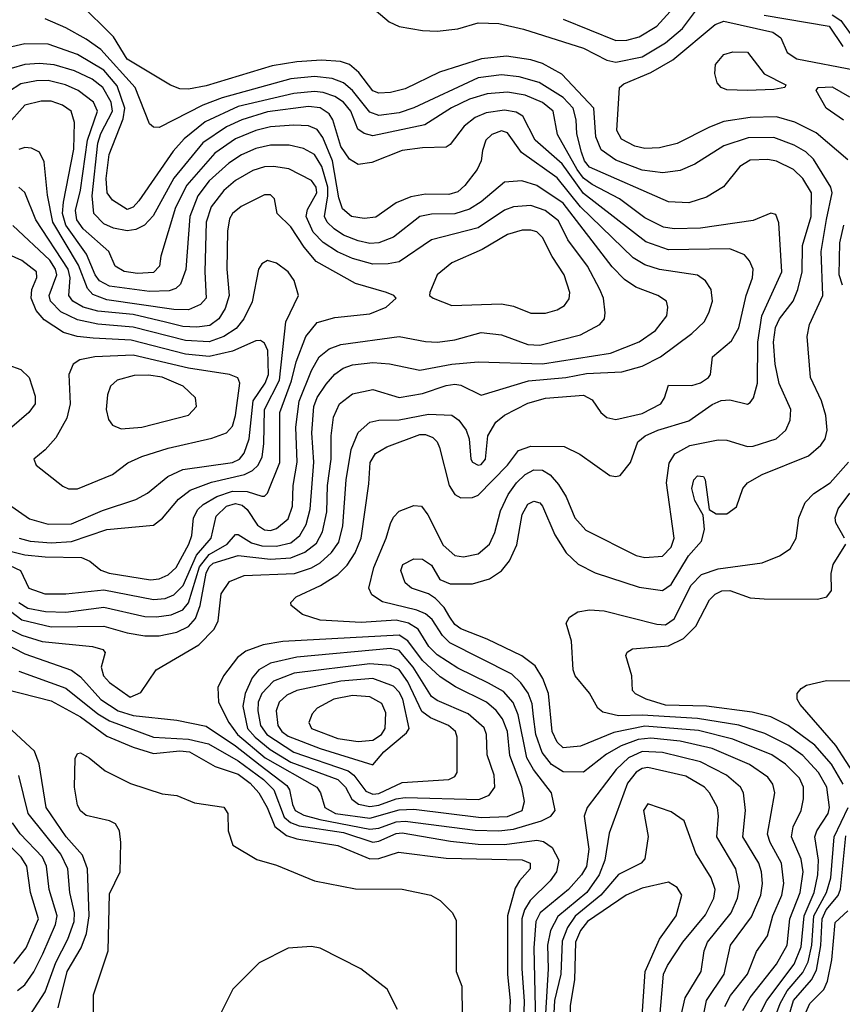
# Model space of a CAD drawing. Extents: x 997028 to 1115134, y 536408 to 618974.
# Tile 349 of 473: x 1048028 to 1050839, y 592702 to 596067. Entities that reach past the tile are written whole.
import ezdxf

# ---------------------------------------------------------------- set-up
doc = ezdxf.new("R2010")
doc.units = 0

msp = doc.modelspace()

# ---------------------------------------------------------------- linework, layer by layer
at = {"layer": '0CON10XD'}
for points in [[(1050499, 592681), (1050524.1, 592725.9), (1050615, 592839.3), (1050651.2, 592905), (1050659.6, 592995), (1050695.4, 593085), (1050705.7, 593155), (1050698.8, 593198.8), (1050665.6, 593275), (1050671.6, 593308.4), (1050699.2, 593365), (1050707, 593405), (1050707, 593445), (1050693.3, 593475), (1050645, 593523), (1050599.1, 593555), (1050465, 593608.3), (1050347.8, 593637.8), (1050165, 593652.4), (1050058.9, 593631.1), (1049945, 593584.3), (1049885, 593578.6), (1049865, 593598.4), (1049847.7, 593635), (1049835.2, 593765), (1049816.3, 593816.3), (1049789.1, 593859.1), (1049743.7, 593893.7), (1049625, 593950.4), (1049535, 593985.2), (1049515, 594000.5), (1049498.5, 594025), (1049478.2, 594058.2), (1049449.3, 594089.3), (1049424.8, 594104.8), (1049367.1, 594125), (1049345, 594142.9), (1049330.4, 594185), (1049337.8, 594205), (1049375, 594224.7), (1049405, 594224.2), (1049435, 594202.9), (1049464.3, 594154.3), (1049499, 594139), (1049575, 594139.3), (1049633.4, 594156.6), (1049675, 594183.9), (1049702.3, 594217.7), (1049727.4, 594272.6), (1049745, 594376.5), (1049765, 594411.1), (1049785, 594422.2), (1049805, 594416.6), (1049815.2, 594405), (1049856.6, 594306.6), (1049895.2, 594245.2), (1049936.2, 594206.2), (1049995, 594176.7), (1050145, 594127.7), (1050225, 594116.4), (1050255, 594137.5), (1050314, 594235), (1050358, 594285), (1050368.5, 594325), (1050364.1, 594374.1), (1050335, 594423.8), (1050324.7, 594465), (1050332.2, 594495), (1050345, 594508), (1050365, 594506.7), (1050370.8, 594495), (1050383.8, 594393.8), (1050408.8, 594378.8), (1050445, 594378.6), (1050477.6, 594402.4), (1050498.9, 594465), (1050515.4, 594484.6), (1050565, 594513.2), (1050723.4, 594576.6), (1050766.5, 594613.5), (1050781.1, 594635), (1050787.6, 594665), (1050783.1, 594715), (1050768.1, 594765), (1050730.5, 594845), (1050719.1, 594985), (1050727.1, 595025), (1050772.7, 595125), (1050767.5, 595275), (1050785.6, 595384.4), (1050805.3, 595475), (1050800.2, 595495), (1050741, 595591), (1050715, 595615.7), (1050675, 595638.7), (1050605, 595664.4), (1050517.1, 595662.9), (1050435, 595635.7), (1050335, 595572.9), (1050285, 595551.6), (1050226.5, 595543.5), (1050155, 595552.8), (1050065, 595587), (1050015, 595621.9), (1049997.1, 595667.1), (1049990.2, 595765), (1049880.8, 595880.8), (1049815, 595917.4), (1049775, 595930.2), (1049692, 595942), (1049606.7, 595933.3), (1049462.1, 595887.9), (1049345, 595831.1), (1049295, 595818.4), (1049255, 595816.1), (1049235, 595824.3), (1049187.2, 595887.2), (1049155, 595913.5), (1049123.9, 595923.9), (1049059, 595929), (1048975, 595923.5), (1048890.8, 595909.2), (1048665, 595841.2), (1048605, 595829.5), (1048575, 595831.4), (1048542.9, 595842.9), (1048395, 595932.8), (1048348.7, 596008.7), (1048230.9, 596125)], [(1049225, 596115.4), (1049290.3, 596060.3), (1049325, 596044.1), (1049405, 596029.7), (1049455, 596027.6), (1049525, 596036.4), (1049595, 596056.9), (1049665.8, 596054.2), (1049750, 596035), (1049955, 595970.2), (1050035, 595928.3), (1050065, 595922.2), (1050155, 595940.2), (1050235, 595987.9), (1050293, 596037), (1050351.6, 596115)], [(1049885, 596068.5), (1050065, 595995.9), (1050102.9, 595997.1), (1050145, 596008.3), (1050205.3, 596045), (1050250.9, 596095)], [(1050805, 596084.3), (1050834.2, 596064.2), (1050871.9, 596011.9)], [(1050609.9, 594890.1), (1050604.5, 594965), (1050611.1, 595015), (1050624.3, 595045), (1050671, 595105), (1050687.7, 595145), (1050702.4, 595205), (1050703.4, 595295), (1050732.8, 595395), (1050734.4, 595475), (1050705, 595524.1), (1050672.9, 595555), (1050615, 595583.9), (1050585, 595589.6), (1050525, 595587.1), (1050488.7, 595565), (1050433.8, 595496.2), (1050375, 595460.7), (1050315, 595441.6), (1050245, 595445.3), (1049975, 595563.2), (1049958.8, 595585), (1049948.1, 595615), (1049932.5, 595677.5), (1049929.5, 595725), (1049919.5, 595765), (1049885, 595801.1), (1049802.8, 595852.8), (1049735, 595872.4), (1049675, 595878.2), (1049595, 595868.3), (1049374.6, 595765.4), (1049325, 595748.3), (1049255, 595739.2), (1049225, 595751.2), (1049165, 595825.6), (1049135, 595851.8), (1049096.3, 595866.3), (1049035, 595873.4), (1048955, 595864.9), (1048720.1, 595799.9), (1048653.3, 595775), (1048505, 595699.2), (1048485, 595699.4), (1048471.8, 595711.8), (1048422.7, 595835), (1048305, 595965.6), (1048255, 596001.1), (1048185, 596039.1), (1048115, 596070)], [(1050858.2, 595588.2), (1050750.4, 595680.4), (1050676.9, 595716.9), (1050615, 595735.2), (1050525, 595733.1), (1050435, 595718.7), (1050385, 595700.4), (1050275, 595644.3), (1050215, 595629.3), (1050165, 595626.5), (1050130, 595635), (1050085, 595659.3), (1050068.8, 595688.8), (1050077.5, 595835), (1050092.6, 595847.4), (1050185, 595887), (1050259.7, 595930.3), (1050405, 596051.2), (1050435, 596061.6), (1050601.9, 596025), (1050629.4, 596005), (1050651.1, 595955), (1050683.6, 595933.6), (1050885.2, 595894.8)], [(1050572.1, 596082.1), (1050795, 596045.4), (1050841.7, 595975)], [(1047896.3, 593976.3), (1048045, 593900.5), (1048205, 593844.8), (1048235, 593821.3), (1048305, 593744.5), (1048364.8, 593705), (1048415, 593688.9), (1048565, 593673.5), (1048665, 593653.1), (1048765, 593586), (1048849.4, 593519.4), (1048940.5, 593450.5), (1048950.2, 593435), (1048959.8, 593385), (1048969.6, 593365), (1048998.8, 593348.8), (1049053.7, 593333.7), (1049225, 593301.3), (1049255, 593304.5), (1049315, 593326.2), (1049345, 593328.9), (1049585, 593297.3), (1049665, 593294.9), (1049715, 593300.8), (1049811, 593329), (1049843.2, 593345), (1049857.8, 593365), (1049845.8, 593425), (1049784.1, 593505), (1049761.4, 593545), (1049731.2, 593691.2), (1049714.2, 593734.2), (1049681.9, 593771.9), (1049630.4, 593800.4), (1049525, 593851.5), (1049455, 593896.9), (1049425.9, 593925), (1049389.8, 593985), (1049356.8, 594005), (1049314.9, 594015.1), (1049195, 594007), (1049054.8, 594014.8), (1048994, 594035), (1048955.8, 594065), (1048954, 594075), (1048972.5, 594095), (1049056.4, 594133.6), (1049115, 594170.7), (1049147, 594203), (1049174.6, 594245.4), (1049194.4, 594295), (1049221.5, 594481.5), (1049225.6, 594554.4), (1049243.4, 594585), (1049282.8, 594607.2), (1049395, 594649.2), (1049415, 594649.4), (1049439.9, 594639.9), (1049454.8, 594624.8), (1049463, 594605), (1049495.2, 594475.2), (1049515, 594444.5), (1049535, 594433.8), (1049575, 594434.5), (1049595, 594441.8), (1049695.2, 594545), (1049732.9, 594595), (1049775, 594610.2), (1049888.8, 594608.8), (1049942.2, 594582.2), (1050045, 594510), (1050065, 594505.7), (1050080.3, 594509.7), (1050115, 594554), (1050140, 594625), (1050165.6, 594645), (1050209.4, 594665), (1050315, 594696.3), (1050395, 594752.5), (1050425, 594766.1), (1050455, 594768.6), (1050515, 594753.8), (1050525, 594758.5), (1050536.3, 594775), (1050549, 594825), (1050550.4, 594965), (1050564.3, 595055), (1050633, 595205), (1050622.5, 595372.5), (1050611.7, 595401.7), (1050595, 595406), (1050535, 595380.4), (1050355, 595354.5), (1050265, 595352.7), (1050228.6, 595358.6), (1050165, 595390.6), (1050078.1, 595455), (1049985, 595503.6), (1049955, 595525.6), (1049932.7, 595555), (1049866.5, 595675), (1049850.8, 595755), (1049815, 595784.5), (1049755, 595809.7), (1049695, 595820), (1049625, 595814.2), (1049565, 595795.2), (1049504.2, 595765.8), (1049412.7, 595707.3), (1049235, 595670.6), (1049205, 595678.1), (1049183.2, 595693.2), (1049159.5, 595755), (1049135, 595785.8), (1049105, 595804.8), (1049065, 595817.8), (1049035, 595822.2), (1048965, 595815.4), (1048775, 595770.5), (1048662, 595718), (1048589.8, 595660.2), (1048552.1, 595617.9), (1048435, 595448.4), (1048415, 595426.6), (1048395, 595418.2), (1048345, 595450.9), (1048327, 595475), (1048323.3, 595525), (1048333.6, 595606.4), (1048381.6, 595728.4), (1048387.4, 595765), (1048361.4, 595841.4), (1048315, 595894.6), (1048225, 595948.1), (1048125, 595983), (1048044.8, 595985.2), (1047915.3, 595955.3)], [(1050515, 595824.7), (1050445, 595827.9), (1050425.4, 595835.4), (1050411.4, 595851.4), (1050403.6, 595883.6), (1050405.5, 595914.5), (1050435, 595948.5), (1050465, 595956.9), (1050515, 595956.7), (1050572, 595882), (1050646.7, 595845), (1050642.5, 595835), (1050605, 595828.2), (1050515, 595824.7)], [(1048555, 595525.7), (1048483.4, 595396.6), (1048454, 595365), (1048425, 595350.7), (1048395, 595345.7), (1048348.9, 595355), (1048315, 595369.3), (1048281.5, 595405), (1048275.1, 595465), (1048295, 595645.4), (1048305, 595678.1), (1048345.3, 595755), (1048339.8, 595785), (1048312, 595835), (1048275, 595863.6), (1048215, 595892.6), (1048145, 595912.9), (1048095, 595917.9), (1048045, 595914.3), (1047999.1, 595900.9)], [(1047996.2, 594046.2), (1048035, 594016.5), (1048135, 593991.9), (1048315, 593995.2), (1048395, 593971.7), (1048455, 593962.2), (1048505, 593962.2), (1048565, 593974.5), (1048605, 593993), (1048628.7, 594021.3), (1048644.4, 594065.6), (1048665, 594175.3), (1048675, 594197.9), (1048689.5, 594210.5), (1048775, 594235.9), (1048885, 594223.6), (1048955, 594228), (1049002.8, 594247.2), (1049042.2, 594277.8), (1049063, 594317), (1049077.8, 594385), (1049080.3, 594475), (1049091.8, 594565), (1049092, 594645), (1049100.6, 594709.4), (1049120.9, 594755), (1049165, 594788.8), (1049235, 594803.5), (1049325, 594776.2), (1049405, 594790), (1049485, 594817.5), (1049515, 594821.9), (1049535, 594818.2), (1049605, 594783.9), (1049767.1, 594832.9), (1049895, 594843.9), (1049965, 594858.2), (1050086.4, 594863.6), (1050155, 594883.2), (1050218.2, 594915), (1050325.2, 594994.8), (1050366.8, 595035), (1050383.4, 595065), (1050395.3, 595105), (1050390.7, 595145), (1050371.8, 595175), (1050344.3, 595194.3), (1050215, 595213.7), (1050165, 595229.8), (1050125, 595253.9), (1049945, 595427.6), (1049865, 595526.9), (1049743.2, 595613.2), (1049695, 595680), (1049675, 595687.2), (1049641.8, 595675), (1049620.8, 595655), (1049609.7, 595620.3), (1049604.7, 595585), (1049591.7, 595555), (1049549.6, 595500.4), (1049525, 595479.3), (1049495, 595469.8), (1049415, 595471.1), (1049365, 595461.7), (1049315, 595441.2), (1049245, 595392.7), (1049205, 595387.5), (1049161.5, 595395), (1049131.1, 595421.1), (1049118.6, 595458.6), (1049096.8, 595585), (1049064.3, 595664.3), (1049045, 595692.3), (1049015, 595704.1), (1048965, 595706.7), (1048885, 595700.5), (1048835, 595688.5), (1048765, 595660), (1048695, 595611.2), (1048598.6, 595501.4), (1048560.4, 595425), (1048510.5, 595259.5), (1048505.2, 595224.8), (1048485, 595203.7), (1048430.4, 595199.6), (1048385, 595206.1), (1048354, 595225), (1048332.7, 595275), (1048245, 595352.8), (1048223.1, 595383.1), (1048218.6, 595415), (1048235.1, 595484.9), (1048259.8, 595655), (1048293.1, 595755), (1048279.8, 595785), (1048227.2, 595825), (1048184.1, 595844.1), (1048125, 595859.1), (1048085, 595858.6), (1048032, 595848), (1047989.8, 595820.2)], [(1050843.9, 595723.9), (1050784.4, 595765), (1050750, 595825), (1050756.7, 595835), (1050805, 595837.5), (1050863.9, 595803.9)], [(1048024.6, 594075), (1048055, 594055.8), (1048115.7, 594044.3), (1048185, 594042.6), (1048315, 594059.7), (1048455, 594028), (1048495, 594026.1), (1048545, 594033.2), (1048585, 594050.9), (1048605, 594074.3), (1048642.4, 594197.6), (1048675, 594239.4), (1048736.5, 594275), (1048765, 594307.5), (1048775, 594308.1), (1048819.6, 594279.6), (1048855, 594268.8), (1048905, 594268.5), (1048955, 594279.8), (1048985.3, 594304.7), (1049007.4, 594342.6), (1049020.3, 594395), (1049032.6, 594555), (1049026.3, 594655), (1049032.8, 594745), (1049045, 594775.9), (1049075, 594821.2), (1049105, 594855.8), (1049133.7, 594876.3), (1049165, 594887.6), (1049235, 594895.2), (1049291.4, 594891.4), (1049395, 594870), (1049505, 594889.8), (1049595, 594898.1), (1049815, 594891.3), (1050047.5, 594927.5), (1050145, 594965.8), (1050201.2, 595005), (1050239.6, 595055), (1050243.5, 595085), (1050238.1, 595105), (1050208.6, 595125), (1050133.5, 595153.5), (1050095, 595179.7), (1050052.7, 595222.7), (1049885, 595440), (1049795, 595500.4), (1049743.8, 595516.2), (1049685, 595512.5), (1049605, 595444.8), (1049565, 595420), (1049515, 595403.5), (1049435, 595403), (1049395.6, 595395), (1049305.5, 595324.5), (1049255, 595304.4), (1049225, 595302.2), (1049185, 595311.1), (1049135, 595331), (1049102.1, 595352.1), (1049078.8, 595375), (1049069.3, 595395), (1049081.3, 595465), (1049080.4, 595495), (1049059.9, 595565), (1049035, 595606.8), (1048997.4, 595627.4), (1048948.9, 595638.9), (1048885, 595638.8), (1048835, 595627.2), (1048785.9, 595605), (1048743.1, 595576.9), (1048675, 595516), (1048637, 595465), (1048609.4, 595395), (1048596.1, 595213.9), (1048576.9, 595163.1), (1048561, 595149), (1048539, 595141), (1048471.2, 595138.8), (1048335, 595156.1), (1048300, 595175), (1048285.4, 595195), (1048256.4, 595266.4), (1048185.4, 595365.4), (1048173.5, 595405), (1048176.9, 595443.1), (1048212.2, 595625), (1048215.5, 595715.5), (1048203.2, 595755), (1048174.5, 595775), (1048135, 595789), (1048100.7, 595789.3), (1048045, 595774.8), (1047982.7, 595705)], [(1047965, 593997.6), (1048035, 593963.5), (1048105, 593942.7), (1048276.7, 593925), (1048312, 593915), (1048319.4, 593905), (1048306.6, 593855), (1048314.2, 593825), (1048335, 593802.2), (1048405, 593752.5), (1048442, 593768), (1048494, 593846), (1048639.6, 593930.4), (1048692.5, 593985), (1048706.6, 594013.4), (1048716.5, 594105), (1048745, 594147.3), (1048795, 594167.5), (1048966.9, 594175), (1049025, 594193.8), (1049055, 594210.6), (1049093.6, 594246.4), (1049118.3, 594281.7), (1049132.3, 594337.7), (1049143.8, 594495), (1049161.2, 594598.8), (1049185, 594656.4), (1049225, 594691.4), (1049255, 594699.1), (1049325, 594699.3), (1049425, 594719.7), (1049505.2, 594715.2), (1049529.2, 594699.2), (1049554.1, 594665), (1049564.2, 594635), (1049569.4, 594565), (1049575.4, 594555), (1049595, 594545.3), (1049605, 594547.5), (1049620, 594565), (1049627.7, 594645), (1049655, 594692), (1049685, 594716.2), (1049765, 594757.1), (1049825, 594773.3), (1049955, 594783.9), (1049985, 594768), (1050014.1, 594725), (1050035, 594707.4), (1050065, 594701.2), (1050155, 594721.2), (1050219.1, 594755), (1050231.8, 594775), (1050245, 594818), (1050325, 594816.8), (1050355, 594826.1), (1050382.5, 594845), (1050388.5, 594855), (1050395.6, 594915), (1050460.2, 594969.8), (1050486.1, 595013.9), (1050510.3, 595125), (1050532.5, 595185), (1050534.7, 595214.7), (1050522.6, 595242.6), (1050505, 595263.3), (1050455, 595284.1), (1050245, 595281.1), (1050167.9, 595307.9), (1049955, 595473.5), (1049882.1, 595575), (1049789.2, 595655), (1049747.5, 595737.5), (1049725, 595751), (1049685, 595757.8), (1049621.7, 595748.3), (1049585, 595733.1), (1049547.1, 595702.9), (1049499.1, 595640.9), (1049485, 595631.1), (1049405, 595629.8), (1049335, 595620.7), (1049230.9, 595579.1), (1049185, 595572.7), (1049155, 595590.7), (1049125, 595633.6), (1049097.7, 595725), (1049085.7, 595745), (1049055, 595765.4), (1049015, 595770.3), (1048875, 595751.9), (1048786.8, 595725), (1048735, 595701.4), (1048654, 595646), (1048555, 595525.7)], [(1047975, 594211.2), (1048030, 594185), (1048059.4, 594125), (1048113.8, 594105), (1048185, 594104.8), (1048315, 594119), (1048485, 594085.5), (1048525, 594089.8), (1048555, 594101.9), (1048586.8, 594133.2), (1048632.2, 594237.8), (1048682.2, 594295), (1048699.2, 594370.8), (1048734.4, 594405), (1048765, 594414.4), (1048787.7, 594407.7), (1048805, 594393.3), (1048840, 594340), (1048865, 594323.9), (1048885, 594322), (1048905, 594328.3), (1048945, 594362), (1048960.2, 594405), (1048962.8, 594475), (1048975.7, 594555), (1048971.2, 594675), (1048983.3, 594763.3), (1049025, 594868.5), (1049050.8, 594915), (1049085, 594942.3), (1049125, 594957.3), (1049325, 594984.8), (1049415, 594967.1), (1049455.4, 594965.4), (1049515, 594973.1), (1049605, 594998.2), (1049675, 594990), (1049765, 594957.4), (1049805, 594954.4), (1049945, 594990.5), (1050011.1, 595025), (1050026.4, 595045), (1050029.2, 595065), (1050023.7, 595115), (1050011.1, 595145), (1049968.3, 595225), (1049901.3, 595315), (1049869.3, 595379.3), (1049823.3, 595415), (1049775, 595432.6), (1049715, 595428), (1049685, 595415.7), (1049595, 595356.2), (1049435.5, 595314.5), (1049325, 595239.8), (1049287.7, 595232.3), (1049235, 595232.2), (1049165, 595251), (1049113.6, 595273.6), (1049065, 595306.3), (1049030.8, 595340.8), (1049007.2, 595395), (1049011.2, 595418.8), (1049042.8, 595475), (1049040.6, 595495), (1049025, 595517.6), (1048947.5, 595557.5), (1048895, 595566), (1048865, 595564), (1048825, 595552), (1048765, 595517.6), (1048725, 595483.3), (1048682.6, 595427.4), (1048664.9, 595375), (1048661, 595205), (1048665.2, 595115), (1048645.7, 595094.3), (1048605, 595076.2), (1048555, 595076.5), (1048325, 595109.7), (1048278, 595128), (1048259.1, 595149.1), (1048228.3, 595228.3), (1048141.3, 595375), (1048122.2, 595467.8), (1048111.5, 595581.5), (1048095, 595614.2), (1048068.6, 595628.6), (1048045, 595630), (1048025, 595623.4)], [(1047995, 594250.9), (1048045, 594238.5), (1048115, 594231.5), (1048239.1, 594229.1), (1048267, 594217), (1048305, 594185.7), (1048333.9, 594176.1), (1048475, 594153.4), (1048505, 594156.8), (1048535, 594169.6), (1048562.2, 594195), (1048605.9, 594275), (1048615.6, 594305), (1048621.7, 594365), (1048636.8, 594393.2), (1048655, 594411), (1048701.8, 594438.2), (1048755, 594455.8), (1048805.4, 594455.4), (1048855, 594438.5), (1048865, 594438.6), (1048875, 594449.2), (1048916.4, 594553.6), (1048916.9, 594725), (1048956.5, 594833.5), (1048972.4, 594897.6), (1049006, 594984), (1049045, 595032.8), (1049105, 595049.7), (1049225, 595061.5), (1049280.8, 595085), (1049314, 595115), (1049306.2, 595125), (1049282, 595135), (1049175.2, 595165.2), (1049040.7, 595240.7), (1048999.7, 595289.7), (1048955, 595358.9), (1048907.5, 595405), (1048898.8, 595455), (1048885, 595469.2), (1048865, 595468.6), (1048785, 595428.7), (1048755, 595405.3), (1048745, 595386.9), (1048738.1, 595345), (1048735.2, 595215), (1048743.3, 595125), (1048730.1, 595079.9), (1048708.7, 595045), (1048677.5, 595022.5), (1048633.3, 595016.7), (1048585, 595018.4), (1048526.1, 595033.9), (1048415, 595059.2), (1048295, 595071.4), (1048245, 595085.1), (1048209.1, 595105), (1048195.5, 595125), (1048200, 595185), (1048193, 595215), (1048083.2, 595383.2), (1048045, 595477.1), (1048025, 595494.7)], [(1048135, 594278.9), (1048205, 594283.5), (1048325, 594325.2), (1048485, 594339.3), (1048516.3, 594363.7), (1048571, 594429), (1048610.7, 594459.3), (1048682.8, 594487.2), (1048796.6, 594513.4), (1048823.6, 594526.4), (1048843.2, 594545), (1048856.2, 594573.8), (1048862.2, 594617.8), (1048864.7, 594735.3), (1048915.5, 594835), (1048937.5, 595035), (1048981.1, 595125), (1048965.8, 595175.8), (1048945.6, 595205), (1048905, 595235.6), (1048875, 595244.4), (1048855, 595232.9), (1048843.8, 595215), (1048822.8, 595102.8), (1048794, 595045), (1048767.8, 595012.2), (1048725.9, 594984.1), (1048675, 594966.6), (1048595, 594970.4), (1048415, 595016.4), (1048295, 595026.5), (1048225, 595041.4), (1048168.7, 595068.7), (1048132.7, 595105), (1048128.8, 595125), (1048154.9, 595195), (1048150.1, 595215), (1048131, 595245), (1048003.8, 595363.8)], [(1049825, 595063.9), (1049865, 595076.1), (1049889.4, 595090.6), (1049906.3, 595113.7), (1049908.4, 595135), (1049888.9, 595195), (1049847.7, 595257.7), (1049815, 595322.7), (1049795, 595342.1), (1049775, 595348.4), (1049745, 595347.5), (1049695, 595332.9), (1049608.3, 595281.7), (1049505, 595236.7), (1049454.4, 595195), (1049430, 595135), (1049428.8, 595125), (1049441.2, 595115), (1049505, 595090.7), (1049675, 595096.5), (1049715, 595088.4), (1049775, 595063.9), (1049825, 595063.9)], [(1050840.5, 595160.5), (1050828.9, 595195), (1050830.7, 595305), (1050845, 595364.5)], [(1048125, 594342.7), (1048205, 594344.5), (1048310.6, 594389.4), (1048425, 594427), (1048465, 594449.4), (1048533.5, 594506.5), (1048585, 594530.6), (1048755, 594553.7), (1048778.9, 594565), (1048795, 594586.2), (1048812.4, 594635), (1048825.4, 594764.6), (1048867.3, 594825), (1048878.1, 594855), (1048876.3, 594936.3), (1048865, 594962.2), (1048851.2, 594971.2), (1048835, 594970), (1048755.4, 594934.6), (1048675, 594916.6), (1048595, 594924.4), (1048408.2, 594971.8), (1048278.3, 594978.3), (1048224.3, 594984.3), (1048177.8, 594997.8), (1048111.3, 595041.3), (1048083.8, 595073.8), (1048066.7, 595115), (1048069.7, 595145), (1048086.7, 595186.7), (1048084.7, 595205), (1048035, 595244.3), (1047955, 595279.7)], [(1048195, 594464.4), (1048225, 594464.5), (1048345, 594513.5), (1048396.9, 594553.1), (1048445, 594574.8), (1048535, 594603), (1048685, 594636.9), (1048735, 594655.5), (1048755, 594678.1), (1048764.8, 594715), (1048779.7, 594825), (1048773.1, 594843.1), (1048745.2, 594855.2), (1048605, 594876.5), (1048415, 594921.1), (1048284.4, 594915.6), (1048233.8, 594905), (1048210.2, 594889.8), (1048196.1, 594855), (1048199.7, 594755), (1048189.3, 594705), (1048151.5, 594638.5), (1048115, 594597.1), (1048076, 594565), (1048084, 594545), (1048175, 594472.9), (1048195, 594464.4)], [(1047987.2, 594887.2), (1048031.3, 594871.3), (1048060.4, 594845), (1048080.4, 594780.4), (1048080.7, 594755), (1048058.9, 594725), (1047992.6, 594667.4)], [(1050438.3, 592695), (1050457.7, 592732.3), (1050515.6, 592805), (1050546.7, 592883.3), (1050583.6, 592936.4), (1050601.5, 593005), (1050632.6, 593075), (1050639.2, 593115), (1050632.1, 593185), (1050592.8, 593255), (1050583.8, 593283.8), (1050608.6, 593425), (1050602.1, 593455), (1050585, 593478.8), (1050521.8, 593521.8), (1050395, 593577), (1050285, 593601.4), (1050185, 593611.6), (1050142.1, 593607.9), (1050083.8, 593586.1), (1050033.2, 593556.8), (1049955, 593496.1), (1049885, 593497.2), (1049845, 593521.5), (1049813.2, 593563.2), (1049791.7, 593625), (1049784, 593686), (1049779.5, 593729.5), (1049765.8, 593765.8), (1049741.1, 593801.1), (1049710.1, 593830.1), (1049497.9, 593937.9), (1049472.4, 593962.4), (1049437.1, 594017.1), (1049415, 594037), (1049385, 594049.7), (1049267.5, 594077.5), (1049231.4, 594101.4), (1049220.8, 594125), (1049238.4, 594195), (1049280.8, 594295), (1049295.3, 594345), (1049305, 594366.9), (1049325, 594387.5), (1049375, 594407.1), (1049401.2, 594405), (1049422.5, 594375), (1049475, 594272), (1049515, 594235.9), (1049545, 594231.8), (1049595, 594241.8), (1049633.6, 594275), (1049651.4, 594315), (1049671.5, 594388.5), (1049697, 594445), (1049725.7, 594485), (1049755, 594513), (1049785, 594528.6), (1049815, 594528.2), (1049841.4, 594511.4), (1049869.1, 594479.1), (1049896.1, 594436.1), (1049925, 594364.6), (1049962.5, 594322.5), (1050135, 594236.6), (1050165, 594229.3), (1050225, 594233.8), (1050255, 594264.6), (1050264.3, 594295), (1050239, 594485), (1050248.1, 594551.9), (1050266.9, 594583.1), (1050317.8, 594612.2), (1050415, 594631.3), (1050445, 594630.2), (1050515, 594608.4), (1050535, 594610.2), (1050613.3, 594635), (1050646.2, 594665), (1050661.1, 594698.9), (1050663.9, 594735), (1050623.8, 594823.8), (1050609.9, 594890.1)], [(1048375, 594668.5), (1048445, 594674.7), (1048604.8, 594715.2), (1048632.1, 594745), (1048629.1, 594775), (1048586.9, 594815), (1048515, 594845.5), (1048467.5, 594852.5), (1048419, 594851), (1048361.4, 594835), (1048338.1, 594815), (1048327.3, 594785), (1048323.8, 594735), (1048331.1, 594701.1), (1048345, 594681.4), (1048375, 594668.5)], [(1050545.2, 592645), (1050581.4, 592715), (1050675, 592840.2), (1050698.6, 592898.6), (1050708.7, 593005), (1050742.9, 593085), (1050755.8, 593145), (1050758.1, 593195), (1050746, 593275), (1050752.6, 593295), (1050790.8, 593355), (1050795.6, 593375), (1050787, 593445), (1050758, 593495), (1050705, 593552.9), (1050657.1, 593587.1), (1050575, 593628), (1050485.9, 593655.9), (1050345, 593679.3), (1050155, 593690.8), (1050075, 593688.6), (1050020.8, 593700.8), (1050003.4, 593715), (1049975, 593765.4), (1049926.2, 593825), (1049920, 593845), (1049913.8, 593943.8), (1049895.6, 594005), (1049906.9, 594025), (1049935.9, 594044.1), (1049975, 594050.9), (1050025, 594047.6), (1050205, 594001.7), (1050235, 593999.1), (1050265, 594019.7), (1050323.3, 594135), (1050358.3, 594171.7), (1050415, 594191.1), (1050565, 594211.1), (1050625.3, 594234.7), (1050661.1, 594258.9), (1050681.8, 594295), (1050691.2, 594365), (1050712.7, 594417.3), (1050741.7, 594448.3), (1050798, 594485), (1050860.8, 594555)], [(1050846.4, 594295), (1050817.4, 594347.4), (1050815.3, 594365), (1050825.7, 594395.7), (1050865, 594448.8)], [(1047975, 594421.9), (1048061.7, 594361.7), (1048125, 594342.7)], [(1048026.4, 594295), (1048064, 594285), (1048135, 594278.9)], [(1050841.9, 593455), (1050802.7, 593522.7), (1050745, 593588.3), (1050654.9, 593654.9), (1050595.1, 593685.1), (1050530.9, 593700.9), (1050375, 593721.2), (1050235, 593724.6), (1050168.6, 593745), (1050133, 593763), (1050122, 593775), (1050120, 593825), (1050100, 593895), (1050104.5, 593905.5), (1050122.7, 593917.3), (1050245, 593927.4), (1050297.1, 593952.9), (1050338.8, 593995), (1050385.3, 594085), (1050405, 594104.1), (1050427.5, 594115), (1050455, 594116.5), (1050525, 594092), (1050572, 594088), (1050755, 594087.1), (1050786.2, 594095), (1050803, 594117), (1050801.5, 594175), (1050807.8, 594205), (1050851.1, 594275)], [(1049225, 593338.1), (1049325, 593367.3), (1049375, 593369.3), (1049605, 593340.7), (1049695, 593343.9), (1049744.7, 593365), (1049753.7, 593395), (1049744.4, 593445), (1049702.5, 593552.5), (1049695.1, 593635.1), (1049678.2, 593678.2), (1049656.8, 593706.8), (1049623.1, 593735), (1049517, 593787), (1049465, 593821.6), (1049405, 593877.1), (1049354.1, 593944.1), (1049325, 593964.4), (1048927.4, 593942.6), (1048859.6, 593930.4), (1048800.9, 593909.1), (1048772.5, 593887.5), (1048724.6, 593825.4), (1048705.4, 593785), (1048707.5, 593735), (1048743, 593665), (1048772.6, 593625), (1048867.3, 593545), (1049042.9, 593445), (1049055.8, 593425), (1049070.8, 593375), (1049107.3, 593355), (1049225, 593338.1)], [(1049225, 593377.9), (1049255, 593382.5), (1049315, 593404.9), (1049345, 593409.3), (1049597.1, 593402.9), (1049632.5, 593417.5), (1049652.1, 593445), (1049649.6, 593485), (1049626, 593555), (1049623.1, 593625), (1049615, 593647.8), (1049560.7, 593695), (1049455, 593740.4), (1049435, 593754.8), (1049372.3, 593855), (1049325, 593911.2), (1049295, 593918), (1048975, 593888.2), (1048885, 593868.2), (1048845, 593845.6), (1048822.2, 593817.8), (1048798.3, 593765), (1048790.8, 593720.8), (1048806.8, 593645), (1048832.7, 593615), (1048883.4, 593573.4), (1048955, 593529.4), (1049115, 593470.3), (1049141.2, 593445), (1049163.4, 593403.4), (1049186.1, 593386.1), (1049225, 593377.9)], [(1049235, 593420.2), (1049255, 593422.4), (1049335, 593460), (1049495, 593470.7), (1049515, 593480.6), (1049523.3, 593495), (1049522.8, 593615), (1049517.3, 593635), (1049492.9, 593655), (1049431.6, 593681.6), (1049402.8, 593702.8), (1049354.6, 593805), (1049325, 593846.6), (1049295, 593860.6), (1049225, 593865.8), (1048965.8, 593834.2), (1048895, 593807), (1048854.8, 593765), (1048843.2, 593735), (1048841.8, 593705), (1048851.1, 593655), (1048871.9, 593625), (1048965, 593564.3), (1049150.2, 593500.2), (1049169.4, 593485), (1049210.9, 593430.9), (1049235, 593420.2)], [(1048025, 593840.7), (1048185, 593782.5), (1048295, 593695.4), (1048335, 593671.3), (1048485, 593615.7), (1048605, 593608.3), (1048673.1, 593593.1), (1048775, 593534.2), (1048860.8, 593470.8), (1048896.2, 593435), (1048932.2, 593342.2), (1048953.5, 593323.5), (1048982.8, 593312.8), (1049135, 593289.5), (1049235, 593256.6), (1049255, 593259.6), (1049315, 593286.4), (1049335, 593288.2), (1049500.1, 593260.1), (1049595, 593250.2), (1049685, 593248.5), (1049795, 593263.8), (1049818.4, 593258.4), (1049848.1, 593238.1), (1049870, 593195), (1049862.7, 593155), (1049840.7, 593125), (1049772.7, 593057.3), (1049753.1, 593025), (1049744, 592995), (1049743.6, 592825), (1049752.5, 592712.5), (1049748.4, 592615)], [(1049235, 593520.6), (1049272.3, 593565), (1049350.2, 593629.8), (1049359.1, 593645), (1049336.9, 593745), (1049325, 593769.3), (1049305, 593790.2), (1049235, 593815.4), (1049125, 593807.3), (1048975, 593774.8), (1048941.3, 593758.7), (1048914.8, 593735), (1048904.4, 593705), (1048910, 593655), (1048923.2, 593635), (1048945, 593618.4), (1049055, 593576.7), (1049235, 593520.6)], [(1050887.4, 593477.4), (1050817.2, 593587.2), (1050695, 593726.9), (1050685.5, 593745), (1050685.6, 593765), (1050698.3, 593781.7), (1050717.2, 593792.8), (1050785, 593809.5), (1050885, 593808.1)], [(1047978.9, 593778.9), (1048135, 593739.4), (1048235, 593684.9), (1048325, 593618.9), (1048415, 593580.8), (1048485, 593559.3), (1048575, 593568.5), (1048608.5, 593565), (1048695.4, 593515.4), (1048775, 593488.4), (1048815, 593458.4), (1048845, 593425.2), (1048874, 593375), (1048900.1, 593310.1), (1048939.1, 593279.1), (1048975, 593267.7), (1049115, 593245.2), (1049225, 593199.7), (1049255, 593200.7), (1049322.7, 593222.7), (1049485, 593201.9), (1049745.7, 593195.7), (1049772.2, 593185), (1049772.9, 593165), (1049735.5, 593124.5), (1049720.9, 593099.1), (1049694.5, 593005), (1049694.8, 592804.8), (1049704.5, 592715), (1049694, 592485)], [(1049185, 593600.7), (1049235, 593604.9), (1049264.1, 593625), (1049276.5, 593645), (1049278.9, 593698.9), (1049265, 593730.6), (1049225, 593752.9), (1049165, 593757.7), (1049101.8, 593745), (1049044.5, 593715), (1049027.5, 593695), (1049016.5, 593665), (1049025.5, 593645), (1049115, 593611), (1049185, 593600.7)], [(1048159.5, 592690.5), (1048190.4, 592815), (1048237.9, 592895), (1048256, 592944), (1048265.4, 593005), (1048259.7, 593165), (1048242.4, 593212.4), (1048186.6, 593275), (1048117.9, 593375), (1048094.5, 593524.5), (1048077.9, 593567.9), (1047952.6, 593682.6)], [(1048280, 592375), (1048280, 592735), (1048330, 592885), (1048335, 593080), (1048370.8, 593155), (1048373.1, 593255), (1048369.2, 593295), (1048355, 593318.8), (1048335, 593329.2), (1048255, 593348.1), (1048235, 593364.2), (1048225, 593383.3), (1048214.5, 593445), (1048217, 593543), (1048225, 593560), (1048235, 593562), (1048265, 593544.2), (1048320.3, 593500.3), (1048406.8, 593456.8), (1048515, 593422), (1048565, 593416), (1048625, 593390.8), (1048725, 593376.2), (1048738.8, 593355), (1048740, 593295), (1048755.9, 593245.9), (1048837.8, 593197.8), (1048905, 593178.1), (1049035, 593124), (1049175, 593097.5), (1049335, 593095.5), (1049432.5, 593075), (1049465, 593056.7), (1049506.7, 593015), (1049519.3, 592989.3), (1049520, 592815), (1049538.8, 592765), (1049541.2, 592565)], [(1050359.5, 592635), (1050374.8, 592715), (1050435.6, 592805), (1050456.9, 592905), (1050528.9, 593001.1), (1050560.4, 593075), (1050566.8, 593115), (1050563.6, 593155), (1050553.6, 593185), (1050498.9, 593275), (1050508.9, 593365), (1050501.2, 593425), (1050491.3, 593445), (1050443.2, 593485), (1050355, 593531.5), (1050225, 593562.8), (1050155, 593566.5), (1050109.1, 593545), (1050067, 593505), (1049967.7, 593375), (1049957.3, 593345), (1049972.7, 593232.7), (1049965, 593173.8), (1049948, 593145), (1049903.2, 593095), (1049806.2, 593015), (1049791.6, 592985), (1049785.3, 592895), (1049790.9, 592639.1)], [(1050283.6, 592645), (1050302.4, 592725), (1050356.7, 592815), (1050367, 592885), (1050378.3, 592915), (1050459.2, 593015), (1050481.5, 593065), (1050488, 593105), (1050475.7, 593165.7), (1050410, 593275), (1050416.7, 593345), (1050412.6, 593375), (1050385.8, 593425), (1050368.2, 593445), (1050305, 593482), (1050175, 593511.2), (1050155, 593508.6), (1050135, 593496.3), (1050105, 593457.8), (1050042.2, 593287.8), (1050027.8, 593195), (1050008.5, 593145), (1049966, 593085), (1049867.5, 593002.5), (1049841.5, 592955), (1049831.8, 592905), (1049834.2, 592824.2), (1049820.2, 592595)], [(1048037.3, 592625), (1048114.8, 592745), (1048151.4, 592845), (1048191.8, 592925), (1048213.4, 592985), (1048214.9, 593015), (1048199.4, 593085), (1048192.7, 593165), (1048167.8, 593215), (1048057.2, 593355), (1048024.5, 593484.5)], [(1050214.6, 592645), (1050228.4, 592805), (1050241.6, 592835), (1050294.3, 592915), (1050371.8, 593008.2), (1050400, 593065), (1050404.8, 593095), (1050391.6, 593135), (1050338.6, 593218.6), (1050299.2, 593329.2), (1050255, 593360.6), (1050175, 593388), (1050159.5, 593365), (1050175.4, 593275.4), (1050165, 593200), (1050152.2, 593185), (1050075, 593145.7), (1050013.7, 593075), (1049925.9, 593004.1), (1049900.5, 592965), (1049881.4, 592918.6), (1049877.4, 592805), (1049856, 592715), (1049842.5, 592455)], [(1050601.1, 592635), (1050627.4, 592705), (1050651.5, 592748.5), (1050705, 592811.4), (1050722.5, 592847.5), (1050735.4, 592905), (1050742, 593005), (1050785.1, 593085), (1050799.9, 593135), (1050811.1, 593275), (1050859.4, 593375)], [(1048020.3, 592749.7), (1048045, 592769.4), (1048076.1, 592813.9), (1048107, 592875), (1048150.3, 592975), (1048156.1, 593005), (1048127.9, 593095), (1048118.8, 593175), (1048105.2, 593205), (1048029.8, 593285), (1048002.8, 593322.8)], [(1048008.2, 592841.8), (1048050.2, 592895), (1048091.7, 592995), (1048064.2, 593085), (1048052.3, 593175), (1048032.4, 593205), (1047948.9, 593288.9)], [(1050648.8, 592635), (1050672.2, 592715), (1050734.3, 592785.7), (1050751, 592819), (1050766.4, 592903.6), (1050770.4, 592995), (1050784.5, 593025), (1050825.4, 593074.6), (1050833.5, 593096.5), (1050851.8, 593278.2)], [(1050065, 592414.8), (1050108.6, 592445), (1050156.2, 592525), (1050160.2, 592555), (1050154, 592645), (1050165.9, 592815), (1050214.6, 592925.4), (1050271.4, 593005), (1050290.5, 593075), (1050275, 593102.2), (1050245, 593119.6), (1050155, 593098.9), (1050101.2, 593075), (1049968.7, 592985), (1049945, 592954.3), (1049927.7, 592915), (1049923.5, 592786.5), (1049908.7, 592698.7), (1049908.6, 592575), (1049914.7, 592525), (1049934.4, 592474.4), (1049956.2, 592445), (1050015, 592416.5), (1050065, 592414.8)], [(1050715, 592674.4), (1050728.7, 592705), (1050776.7, 592753.3), (1050788.5, 592781.5), (1050803.2, 592855), (1050815, 592982), (1050857.8, 593022.2)], [(1049318.8, 592685), (1049284.1, 592754.1), (1049194.2, 592824.2), (1049055, 592893.8), (1049025, 592900), (1048945.9, 592894.1), (1048845.9, 592844.1), (1048755.8, 592754.2), (1048702.6, 592647.4)]]:
    msp.add_lwpolyline(points, dxfattribs=at)

doc.saveas('drawing.dxf')
